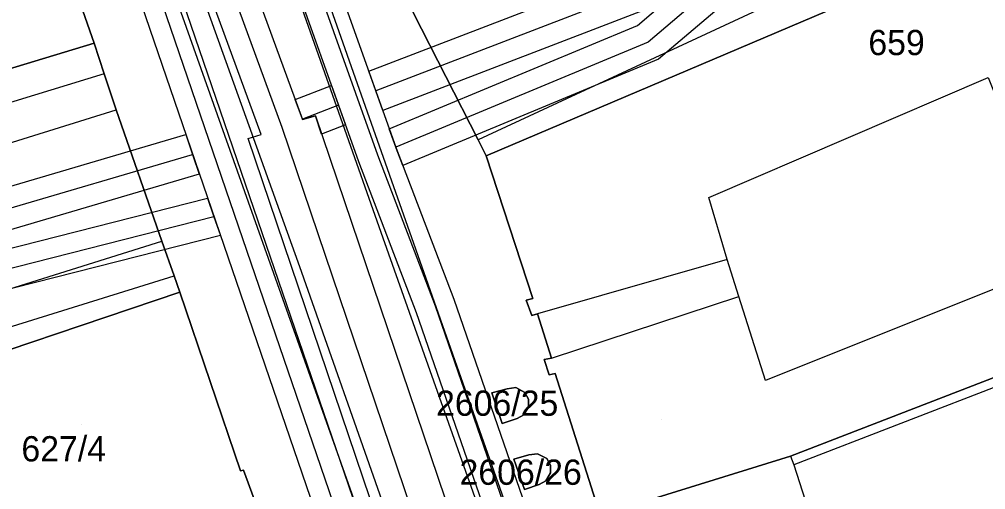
# Model space of a CAD drawing. Extents: x -263423 to -261326, y -1240067 to -1237864.
# Drawn here: x -263001 to -262924.6, y -1238935.3 to -1238898.1 of the extents above; entities that cross this region are included whole.
import ezdxf

# ---------------------------------------------------------------- set-up
doc = ezdxf.new("R2010")
doc.units = 0
for name, color, linetype in [('body_kn', 7, 'Continuous'), ('kladpar_druhypozemkov', 7, 'Continuous'), ('kladpar_hranice', 7, 'Continuous'), ('kladpar_parcelnecisla', 7, 'Continuous'), ('kladpar_plochy', 7, 'Continuous'), ('tarchy_linie', 7, 'Continuous'), ('zappar_hrandruhpozemk', 7, 'Continuous')]:
    doc.layers.add(name, color=color, linetype=linetype)

msp = doc.modelspace()

# ---------------------------------------------------------------- linework, layer by layer
at = {"layer": 'body_kn'}
for p, q in [((-262952.12, -1238898.59), (-262952.12, -1238898.59)), ((-262995.1, -1238899.99), (-262995.1, -1238899.99)), ((-262951.29, -1238899.92), (-262951.29, -1238899.92)), ((-262950.46, -1238901.25), (-262950.46, -1238901.25)), ((-262994.29, -1238902.41), (-262994.29, -1238902.41)), ((-262994.29, -1238902.41), (-262994.29, -1238902.41)), ((-262973.37, -1238902.22), (-262973.37, -1238902.22)), ((-262976.31, -1238903.35), (-262976.31, -1238903.35)), ((-262972.82, -1238903.77), (-262972.82, -1238903.77)), ((-262979.19, -1238904.45), (-262979.19, -1238904.45)), ((-262975.76, -1238904.9), (-262975.76, -1238904.9)), ((-262975.76, -1238904.9), (-262975.76, -1238904.9)), ((-262993.36, -1238905.28), (-262993.36, -1238905.28)), ((-262977.6, -1238905.73), (-262977.6, -1238905.73)), ((-262972.27, -1238905.33), (-262972.27, -1238905.33)), ((-262980.25, -1238906.63), (-262980.25, -1238906.63)), ((-262978.62, -1238906), (-262978.62, -1238906)), ((-262978.61, -1238906.03), (-262978.61, -1238906.03)), ((-262975.21, -1238906.46), (-262975.21, -1238906.46)), ((-262987.84, -1238907.23), (-262987.84, -1238907.23)), ((-262981.89, -1238907.23), (-262981.89, -1238907.23)), ((-262977.11, -1238907.19), (-262977.11, -1238907.19)), ((-262977.11, -1238907.19), (-262977.11, -1238907.19)), ((-262971.75, -1238906.77), (-262971.75, -1238906.77)), ((-262982.9, -1238907.53), (-262982.9, -1238907.53)), ((-262964.71, -1238907.64), (-262964.71, -1238907.64)), ((-262987.31, -1238908.79), (-262987.31, -1238908.79)), ((-262972.69, -1238908.83), (-262972.69, -1238908.83)), ((-262971.24, -1238908.22), (-262971.24, -1238908.22)), ((-262971.21, -1238908.29), (-262971.21, -1238908.29)), ((-262964.08, -1238908.91), (-262964.08, -1238908.91)), ((-262974.17, -1238909.37), (-262974.17, -1238909.37)), ((-262970.68, -1238909.67), (-262970.68, -1238909.67)), ((-262986.78, -1238910.36), (-262986.78, -1238910.36)), ((-262986.12, -1238912.27), (-262986.12, -1238912.27)), ((-262946.47, -1238912.21), (-262946.47, -1238912.21)), ((-262946.47, -1238912.21), (-262946.47, -1238912.21)), ((-262985.62, -1238913.74), (-262985.62, -1238913.74)), ((-262985.62, -1238913.74), (-262985.62, -1238913.74)), ((-262981.84, -1238914.98), (-262981.84, -1238914.98)), ((-262970.16, -1238914.91), (-262970.16, -1238914.91)), ((-262989.75, -1238915.67), (-262989.75, -1238915.67)), ((-262985.11, -1238915.22), (-262985.11, -1238915.22)), ((-262983.33, -1238915.48), (-262983.33, -1238915.48)), ((-262972.26, -1238915.4), (-262972.26, -1238915.4)), ((-262984.82, -1238916), (-262984.82, -1238916)), ((-262945.04, -1238917.12), (-262945.04, -1238917.12)), ((-262978.86, -1238917.67), (-262978.86, -1238917.67)), ((-262978.86, -1238917.67), (-262978.86, -1238917.67)), ((-262988.76, -1238918.41), (-262988.76, -1238918.41)), ((-262988.32, -1238919.69), (-262988.32, -1238919.69)), ((-262988.32, -1238919.69), (-262988.32, -1238919.69)), ((-262966.65, -1238920.25), (-262966.65, -1238920.25)), ((-262960.92, -1238920.32), (-262960.92, -1238920.32)), ((-262960.41, -1238920.19), (-262960.41, -1238920.19)), ((-262944.11, -1238920.05), (-262944.11, -1238920.05)), ((-262944.11, -1238920.05), (-262944.11, -1238920.05)), ((-262968.13, -1238920.79), (-262968.13, -1238920.79)), ((-262969.61, -1238921.33), (-262969.61, -1238921.33)), ((-262960.49, -1238921.53), (-262960.49, -1238921.53)), ((-262960.04, -1238921.41), (-262960.04, -1238921.41)), ((-262958.92, -1238924.91), (-262958.92, -1238924.91)), ((-262958.92, -1238924.91), (-262958.92, -1238924.91)), ((-262959.5, -1238925.03), (-262959.5, -1238925.03)), ((-262959.12, -1238926.25), (-262959.12, -1238926.25)), ((-262958.62, -1238926.12), (-262958.62, -1238926.12)), ((-262961.75, -1238927.25), (-262961.75, -1238927.25)), ((-262942, -1238926.68), (-262942, -1238926.68)), ((-262963.64, -1238927.66), (-262963.64, -1238927.66)), ((-262963.64, -1238927.66), (-262963.64, -1238927.66)), ((-262962.44, -1238927.34), (-262962.44, -1238927.34)), ((-262961.04, -1238927.63), (-262961.04, -1238927.63)), ((-262960.75, -1238928.17), (-262960.75, -1238928.17)), ((-262960.74, -1238928.77), (-262960.74, -1238928.77)), ((-262961.11, -1238929.39), (-262961.11, -1238929.39)), ((-262962.83, -1238930.08), (-262962.83, -1238930.08)), ((-262961.64, -1238929.68), (-262961.64, -1238929.68)), ((-262960.71, -1238932.58), (-262960.71, -1238932.58)), ((-262960.02, -1238932.48), (-262960.02, -1238932.48)), ((-262961.9, -1238932.91), (-262961.9, -1238932.91)), ((-262961.9, -1238932.91), (-262961.9, -1238932.91)), ((-262959.3, -1238932.86), (-262959.3, -1238932.86)), ((-262959.01, -1238933.39), (-262959.01, -1238933.39)), ((-262940.01, -1238932.67), (-262940.01, -1238932.67)), ((-262940.01, -1238932.67), (-262940.01, -1238932.67)), ((-262939.76, -1238933.37), (-262939.76, -1238933.37)), ((-262983.53, -1238933.84), (-262983.53, -1238933.84)), ((-262983.28, -1238933.78), (-262983.28, -1238933.78)), ((-262959, -1238934), (-262959, -1238934)), ((-262959.89, -1238934.91), (-262959.89, -1238934.91)), ((-262959.36, -1238934.62), (-262959.36, -1238934.62)), ((-262961.07, -1238935.32), (-262961.07, -1238935.32))]:
    msp.add_line(p, q, dxfattribs=at)
at = {"layer": 'kladpar_druhypozemkov'}
for p, q in [((-262931.02, -1238899.02), (-262931.02, -1238899.02)), ((-262962.48, -1238928.38), (-262962.48, -1238928.38)), ((-262996.11, -1238930.16), (-262996.11, -1238930.16)), ((-262950.23, -1238929.79), (-262950.23, -1238929.79)), ((-262960.61, -1238933.69), (-262960.61, -1238933.69))]:
    msp.add_line(p, q, dxfattribs=at)
at = {"layer": 'kladpar_hranice'}
for points in [[(-262923.68, -1238890.87), (-262934.12, -1238896.14), (-262964.08, -1238908.91), (-262964.71, -1238907.64), (-262969.84, -1238897.62), (-262972.4, -1238892.45), (-262970.82, -1238893.16), (-262958.17, -1238889.17), (-262944.57, -1238885.07), (-262941.46, -1238884.07), (-262940.19, -1238883.7), (-262933.4, -1238881.74), (-262930.27, -1238880.84), (-262929.44, -1238880.34), (-262930.29, -1238877.3), (-262917, -1238865.28)], [(-262981.11, -1238866.12), (-262980.11, -1238869.18), (-262976.57, -1238879.95), (-262975.95, -1238881.93), (-262972.4, -1238892.45), (-262969.84, -1238897.62), (-262964.71, -1238907.64), (-262964.08, -1238908.91), (-262960.41, -1238920.19), (-262960.92, -1238920.32), (-262960.49, -1238921.53), (-262960.04, -1238921.41), (-262958.92, -1238924.91), (-262959.5, -1238925.03), (-262959.12, -1238926.25), (-262958.62, -1238926.12), (-262955.08, -1238937.34), (-262950.54, -1238951.87), (-262949.61, -1238954.74), (-262937.07, -1238995.27), (-262935.9, -1238999.03), (-262932.65, -1239008.17), (-262930.47, -1239014.27), (-262921.21, -1239040.26)], [(-263032.86, -1238911.5), (-263038.56, -1238892.95), (-263039.06, -1238891.29), (-263041.11, -1238884.6), (-263004.37, -1238873.53), (-262995.1, -1238899.99), (-263026.5, -1238909.51), (-263028.57, -1238902.69), (-263027.98, -1238902.51), (-263027.83, -1238903), (-263013.09, -1238898.49), (-263014.35, -1238894.36), (-263012.38, -1238893.76), (-263015.22, -1238884.17), (-263032.34, -1238889.28), (-263030.84, -1238894.26), (-263027.49, -1238893.25), (-263027.15, -1238894.41), (-263026.11, -1238897.83), (-263031.43, -1238899.43), (-263032.27, -1238900.99), (-263031.5, -1238903.57), (-263029.43, -1238910.46), (-263032.86, -1238911.5)], [(-262981.41, -1238938.88), (-262983.28, -1238933.78), (-262983.53, -1238933.84), (-262988.32, -1238919.69), (-262988.76, -1238918.41), (-262989.75, -1238915.67), (-262993.36, -1238905.28), (-262994.29, -1238902.41), (-262995.1, -1238899.99), (-263004.37, -1238873.53)], [(-262923.68, -1238890.87), (-262918.75, -1238902.86), (-262918.38, -1238903.76), (-262917.88, -1238904.97), (-262917.13, -1238906.82), (-262913.99, -1238914.58), (-262913.32, -1238916.25), (-262913.77, -1238916.44), (-262913.39, -1238917.27), (-262911.58, -1238921.67), (-262940.01, -1238932.67), (-262955.08, -1238937.34), (-262958.62, -1238926.12), (-262959.12, -1238926.25), (-262959.5, -1238925.03), (-262958.92, -1238924.91), (-262960.04, -1238921.41), (-262960.49, -1238921.53), (-262960.92, -1238920.32), (-262960.41, -1238920.19), (-262964.08, -1238908.91), (-262934.12, -1238896.14), (-262923.68, -1238890.87)], [(-263032.86, -1238911.5), (-263029.43, -1238910.46), (-263028.35, -1238910.11), (-263026.5, -1238909.51), (-262995.1, -1238899.99), (-262994.29, -1238902.41), (-262993.36, -1238905.28), (-262989.75, -1238915.67), (-262988.76, -1238918.41), (-262988.32, -1238919.69), (-263031.11, -1238934.15), (-263034.54, -1238935.33)], [(-263034.54, -1238935.33), (-263031.11, -1238934.15), (-262988.32, -1238919.69)], [(-262988.32, -1238919.69), (-262983.53, -1238933.84), (-262983.28, -1238933.78), (-262981.41, -1238938.88)], [(-262897.97, -1238981.8), (-262937.07, -1238995.27), (-262949.61, -1238954.74), (-262950.54, -1238951.87), (-262955.08, -1238937.34), (-262940.01, -1238932.67), (-262911.58, -1238921.67)], [(-262963.64, -1238927.66), (-262962.44, -1238927.34), (-262961.75, -1238927.25), (-262961.04, -1238927.63), (-262960.75, -1238928.17), (-262960.74, -1238928.77), (-262961.11, -1238929.39), (-262961.64, -1238929.68), (-262962.83, -1238930.08), (-262963.64, -1238927.66)], [(-262962.44, -1238927.34), (-262963.64, -1238927.66), (-262962.83, -1238930.08), (-262961.64, -1238929.68), (-262961.11, -1238929.39), (-262960.74, -1238928.77), (-262960.75, -1238928.17), (-262961.04, -1238927.63), (-262961.75, -1238927.25), (-262962.44, -1238927.34)], [(-262961.9, -1238932.91), (-262960.71, -1238932.58), (-262960.02, -1238932.48), (-262959.3, -1238932.86), (-262959.01, -1238933.39), (-262959, -1238934), (-262959.36, -1238934.62), (-262959.89, -1238934.91), (-262961.07, -1238935.32), (-262961.9, -1238932.91)], [(-262960.71, -1238932.58), (-262961.9, -1238932.91), (-262961.07, -1238935.32), (-262959.89, -1238934.91), (-262959.36, -1238934.62), (-262959, -1238934), (-262959.01, -1238933.39), (-262959.3, -1238932.86), (-262960.02, -1238932.48), (-262960.71, -1238932.58)]]:
    msp.add_lwpolyline(points, dxfattribs=at)
at = {"layer": 'kladpar_plochy'}
for p, q in [((-262995.1, -1238899.99), (-263004.37, -1238873.53)), ((-262969.84, -1238897.62), (-262964.71, -1238907.64)), ((-262994.29, -1238902.41), (-262995.1, -1238899.99)), ((-262993.36, -1238905.28), (-262994.29, -1238902.41)), ((-262989.75, -1238915.67), (-262993.36, -1238905.28)), ((-262964.71, -1238907.64), (-262964.08, -1238908.91)), ((-262964.08, -1238908.91), (-262960.41, -1238920.19)), ((-262988.76, -1238918.41), (-262989.75, -1238915.67)), ((-262988.32, -1238919.69), (-262988.76, -1238918.41)), ((-262983.53, -1238933.84), (-262988.32, -1238919.69)), ((-262960.41, -1238920.19), (-262960.92, -1238920.32)), ((-262960.92, -1238920.32), (-262960.49, -1238921.53)), ((-262960.49, -1238921.53), (-262960.04, -1238921.41)), ((-262960.04, -1238921.41), (-262958.92, -1238924.91)), ((-262958.92, -1238924.91), (-262959.5, -1238925.03)), ((-262959.5, -1238925.03), (-262959.12, -1238926.25)), ((-262959.12, -1238926.25), (-262958.62, -1238926.12)), ((-262958.62, -1238926.12), (-262955.08, -1238937.34)), ((-262961.75, -1238927.25), (-262962.44, -1238927.34)), ((-262961.04, -1238927.63), (-262961.75, -1238927.25)), ((-262962.44, -1238927.34), (-262963.64, -1238927.66)), ((-262963.64, -1238927.66), (-262962.83, -1238930.08)), ((-262960.75, -1238928.17), (-262961.04, -1238927.63)), ((-262961.11, -1238929.39), (-262960.74, -1238928.77)), ((-262960.74, -1238928.77), (-262960.75, -1238928.17)), ((-262961.64, -1238929.68), (-262961.11, -1238929.39)), ((-262962.83, -1238930.08), (-262961.64, -1238929.68)), ((-262960.71, -1238932.58), (-262961.9, -1238932.91)), ((-262960.02, -1238932.48), (-262960.71, -1238932.58)), ((-262959.3, -1238932.86), (-262960.02, -1238932.48)), ((-262961.9, -1238932.91), (-262961.07, -1238935.32)), ((-262959.01, -1238933.39), (-262959.3, -1238932.86)), ((-262959, -1238934), (-262959.01, -1238933.39)), ((-262983.28, -1238933.78), (-262983.53, -1238933.84)), ((-262981.41, -1238938.88), (-262983.28, -1238933.78)), ((-262959.36, -1238934.62), (-262959, -1238934)), ((-262961.07, -1238935.32), (-262959.89, -1238934.91)), ((-262959.89, -1238934.91), (-262959.36, -1238934.62))]:
    msp.add_line(p, q, dxfattribs=at)
for points in [[(-262923.68, -1238890.87), (-262934.12, -1238896.14), (-262964.08, -1238908.91), (-262964.71, -1238907.64), (-262969.84, -1238897.62), (-262972.4, -1238892.45), (-262970.82, -1238893.16), (-262958.17, -1238889.17), (-262944.57, -1238885.07), (-262941.46, -1238884.07), (-262940.19, -1238883.7), (-262933.4, -1238881.74), (-262930.27, -1238880.84), (-262929.44, -1238880.34), (-262930.29, -1238877.3), (-262917, -1238865.28)], [(-263095.56, -1238936.25), (-263096.37, -1238933.32), (-263097.05, -1238930.97), (-263096.48, -1238930.71), (-263096.29, -1238931.16), (-263089.87, -1238929.17), (-263090, -1238928.79), (-263077.41, -1238924.99), (-263061.9, -1238920.33), (-263048.3, -1238916.1), (-263046.65, -1238915.66), (-263032.86, -1238911.5), (-263029.43, -1238910.46), (-263028.35, -1238910.11), (-263026.5, -1238909.51), (-262995.1, -1238899.99), (-262994.29, -1238902.41), (-262993.36, -1238905.28), (-262989.75, -1238915.67), (-262988.76, -1238918.41), (-262988.32, -1238919.69), (-263031.11, -1238934.15), (-263034.54, -1238935.33)], [(-263034.54, -1238935.33), (-263031.11, -1238934.15), (-262988.32, -1238919.69), (-262983.53, -1238933.84), (-262983.28, -1238933.78), (-262981.41, -1238938.88)], [(-262897.97, -1238981.8), (-262937.07, -1238995.27), (-262949.61, -1238954.74), (-262950.54, -1238951.87), (-262955.08, -1238937.34), (-262940.01, -1238932.67), (-262911.58, -1238921.67)]]:
    msp.add_lwpolyline(points, dxfattribs=at)
for points in [[(-263032.86, -1238911.5), (-263038.56, -1238892.95), (-263039.06, -1238891.29), (-263041.11, -1238884.6), (-263004.37, -1238873.53), (-262995.1, -1238899.99), (-263026.5, -1238909.51), (-263028.57, -1238902.69), (-263027.98, -1238902.51), (-263027.83, -1238903), (-263013.09, -1238898.49), (-263014.35, -1238894.36), (-263012.38, -1238893.76), (-263015.22, -1238884.17), (-263032.34, -1238889.28), (-263030.84, -1238894.26), (-263027.49, -1238893.25), (-263027.15, -1238894.41), (-263026.11, -1238897.83), (-263031.43, -1238899.43), (-263032.27, -1238900.99), (-263031.5, -1238903.57), (-263029.43, -1238910.46)], [(-262923.68, -1238890.87), (-262918.75, -1238902.86), (-262918.38, -1238903.76), (-262917.88, -1238904.97), (-262917.13, -1238906.82), (-262913.99, -1238914.58), (-262913.32, -1238916.25), (-262913.77, -1238916.44), (-262913.39, -1238917.27), (-262911.58, -1238921.67), (-262940.01, -1238932.67), (-262955.08, -1238937.34), (-262958.62, -1238926.12), (-262959.12, -1238926.25), (-262959.5, -1238925.03), (-262958.92, -1238924.91), (-262960.04, -1238921.41), (-262960.49, -1238921.53), (-262960.92, -1238920.32), (-262960.41, -1238920.19), (-262964.08, -1238908.91), (-262934.12, -1238896.14)], [(-262963.64, -1238927.66), (-262962.44, -1238927.34), (-262961.75, -1238927.25), (-262961.04, -1238927.63), (-262960.75, -1238928.17), (-262960.74, -1238928.77), (-262961.11, -1238929.39), (-262961.64, -1238929.68), (-262962.83, -1238930.08)], [(-262961.9, -1238932.91), (-262960.71, -1238932.58), (-262960.02, -1238932.48), (-262959.3, -1238932.86), (-262959.01, -1238933.39), (-262959, -1238934), (-262959.36, -1238934.62), (-262959.89, -1238934.91), (-262961.07, -1238935.32)]]:
    msp.add_lwpolyline(points, close=True, dxfattribs=at)
at = {"layer": 'tarchy_linie'}
for p, q in [((-262975.76, -1238904.9), (-262978.62, -1238906)), ((-263101.18, -1238942.4), (-262987.31, -1238908.79))]:
    msp.add_line(p, q, dxfattribs=at)
for points in [[(-262847.38, -1238803.89), (-262850.86, -1238809.63), (-262860.61, -1238820.25), (-262898.85, -1238855.33), (-262951.29, -1238899.92), (-262971.24, -1238908.22)], [(-262846.17, -1238817.75), (-262887.9, -1238852.59), (-262929.12, -1238886.97), (-262972.82, -1238903.77)], [(-262963.23, -1238939.78), (-262969.61, -1238921.33), (-262974.17, -1238909.37), (-262986.35, -1238875.18), (-262997.84, -1238842.91), (-262997.76, -1238842.88), (-262996.44, -1238842.45), (-262996.34, -1238842.42), (-262995.77, -1238842.23), (-262994.93, -1238841.95), (-262994.84, -1238841.92)], [(-262996.34, -1238842.42), (-262984.87, -1238874.65), (-262972.69, -1238908.83), (-262968.13, -1238920.79), (-262961.74, -1238939.28), (-262954.28, -1238962.39), (-262951.04, -1238972.62), (-262947.97, -1238981.02), (-262943.55, -1238993.29), (-262938.16, -1239019.82), (-262932.69, -1239037.28), (-262925.65, -1239063.25), (-262919.47, -1239083.19), (-262910.4, -1239113.29)], [(-262994.84, -1238841.92), (-262983.46, -1238873.91), (-262983.52, -1238873.93), (-262982.63, -1238876.32), (-262982.61, -1238876.31), (-262981.59, -1238879.17), (-262981.64, -1238879.18), (-262980.83, -1238881.6), (-262980.73, -1238881.57), (-262979.34, -1238885.48), (-262979.47, -1238885.52), (-262978.68, -1238887.94), (-262978.48, -1238887.88), (-262971.21, -1238908.29), (-262966.65, -1238920.25), (-262960.25, -1238938.78)], [(-262948.26, -1239009.91), (-262982.9, -1238907.53), (-262981.89, -1238907.23), (-263004.63, -1238845.13), (-263004.48, -1238845.08), (-263002.97, -1238844.59), (-263001.31, -1238844.04), (-262978.61, -1238906.03), (-262977.6, -1238905.73), (-262942.9, -1239008.27)], [(-263002.97, -1238844.59), (-262980.25, -1238906.63), (-262945.58, -1239009.09), (-262938.29, -1239035.86), (-262916.38, -1239115.82), (-262894.12, -1239198.57), (-262876.1, -1239267.26), (-262891.06, -1239270.91), (-262884.2, -1239310.37), (-262877, -1239350.49), (-262869.73, -1239390.34), (-262861.27, -1239427.46), (-262857.92, -1239442.13), (-262856.51, -1239448.31), (-262843.28, -1239506.14), (-262818.17, -1239595.69)], [(-262965.28, -1238973.06), (-262984.82, -1238916), (-263008.63, -1238846.44), (-263007.2, -1238845.97), (-263007.14, -1238845.95), (-263006.74, -1238845.82), (-263006.5, -1238845.74), (-263005.64, -1238845.46), (-262981.84, -1238914.98), (-262962.3, -1238972.02)], [(-262928.64, -1239097.29), (-262933.1, -1239079.06), (-262939.56, -1239052.54), (-262939.73, -1239049.29), (-262941.83, -1239041.04), (-262944.42, -1239032.57), (-262951.36, -1239009.28), (-262954.64, -1238997.9), (-262956.75, -1238991.78), (-262959.75, -1238983.7), (-262963.79, -1238972.54), (-262983.33, -1238915.48), (-263007.14, -1238845.95)], [(-262886.84, -1238853.86), (-262928.27, -1238888.41), (-262941.22, -1238893.39), (-262950.46, -1238901.25), (-262970.68, -1238909.67), (-262971.21, -1238908.29), (-262971.24, -1238908.22), (-262971.75, -1238906.77), (-262952.12, -1238898.59), (-262949.95, -1238896.75), (-262972.27, -1238905.33), (-262972.82, -1238903.77), (-262973.37, -1238902.22), (-262942.36, -1238890.29), (-262931.74, -1238881.26), (-262930.27, -1238880.84), (-262929.44, -1238880.34), (-262929.67, -1238879.5), (-262899.88, -1238854.17)], [(-263120.72, -1238873.93), (-263069.42, -1238858.68), (-263068.76, -1238860.21), (-263068.1, -1238861.73), (-263119.74, -1238877.08), (-263100.04, -1238940.34), (-262987.84, -1238907.23), (-262987.31, -1238908.79), (-262986.78, -1238910.36), (-263099.14, -1238943.52), (-263098.47, -1238946.16), (-263018.69, -1238920.54), (-262986.12, -1238912.27), (-262985.62, -1238913.74), (-262985.11, -1238915.22), (-263017.83, -1238923.52), (-263097.69, -1238949.17), (-263073.86, -1239041.98), (-263065.84, -1239071.22), (-263067.5, -1239071.59), (-263069.44, -1239072.02), (-263070.92, -1239072.49), (-263102.32, -1238950.61), (-263205.44, -1238980.66)], [(-262977.11, -1238907.19), (-262977.6, -1238905.73), (-262978.61, -1238906.03), (-262978.62, -1238906), (-262979.19, -1238904.45), (-262976.31, -1238903.35), (-262975.76, -1238904.9), (-262975.21, -1238906.46), (-262977.11, -1238907.19)], [(-262985.62, -1238913.74), (-263018.26, -1238922.03), (-263101.22, -1238948.67), (-263205.9, -1238979.18), (-263253.45, -1238989.66)]]:
    msp.add_lwpolyline(points, dxfattribs=at)
at = {"layer": 'zappar_hrandruhpozemk'}
for p, q in [((-262995.77, -1238842.23), (-262970.16, -1238914.91)), ((-262996.91, -1238845.29), (-262972.26, -1238915.4)), ((-262924.81, -1238889.08), (-262964.71, -1238907.64)), ((-262987.7, -1238893.02), (-262978.86, -1238917.67)), ((-262994.29, -1238902.41), (-263051.75, -1238920.08)), ((-263029.53, -1238916.48), (-262993.36, -1238905.28)), ((-262945.04, -1238917.12), (-262946.47, -1238912.21)), ((-262970.16, -1238914.91), (-262954.26, -1238959.95)), ((-263002.27, -1238919.59), (-262989.75, -1238915.67)), ((-262945.04, -1238917.12), (-262960.04, -1238921.41)), ((-262944.11, -1238920.05), (-262945.04, -1238917.12)), ((-262918.59, -1238917.3), (-262942, -1238926.68)), ((-262978.86, -1238917.67), (-262962.75, -1238963.38)), ((-263005.98, -1238923.76), (-262988.76, -1238918.41)), ((-262958.92, -1238924.91), (-262944.11, -1238920.05)), ((-262942, -1238926.68), (-262944.11, -1238920.05)), ((-262906.37, -1238920.44), (-262939.76, -1238933.37))]:
    msp.add_line(p, q, dxfattribs=at)
for points in [[(-262993.97, -1238887.48), (-262992.06, -1238891.38), (-262989.42, -1238894.9), (-262988.81, -1238895.87), (-262964.65, -1238964.03)], [(-262946.47, -1238912.21), (-262924.39, -1238902.7), (-262918.59, -1238917.3)], [(-262972.26, -1238915.4), (-262956.24, -1238960.67), (-262950.68, -1238977.28), (-262944.45, -1238998.51), (-262936.28, -1239028.36)], [(-262940.01, -1238932.67), (-262939.76, -1238933.37), (-262937.28, -1238941.09), (-262932.32, -1238939.53), (-262930.33, -1238945.9)]]:
    msp.add_lwpolyline(points, dxfattribs=at)

# ---------------------------------------------------------------- texts
at = {"layer": 'kladpar_parcelnecisla'}
for s, p in [('659', (-262933.864, -1238900.94)), ('2606/25', (-262968.051, -1238929.48)), ('627/4', (-263000.848, -1238933.09)), ('2606/26', (-262966.196, -1238934.94))]:
    msp.add_text(s, height=2, dxfattribs=at).set_placement(p)

doc.saveas('drawing.dxf')
